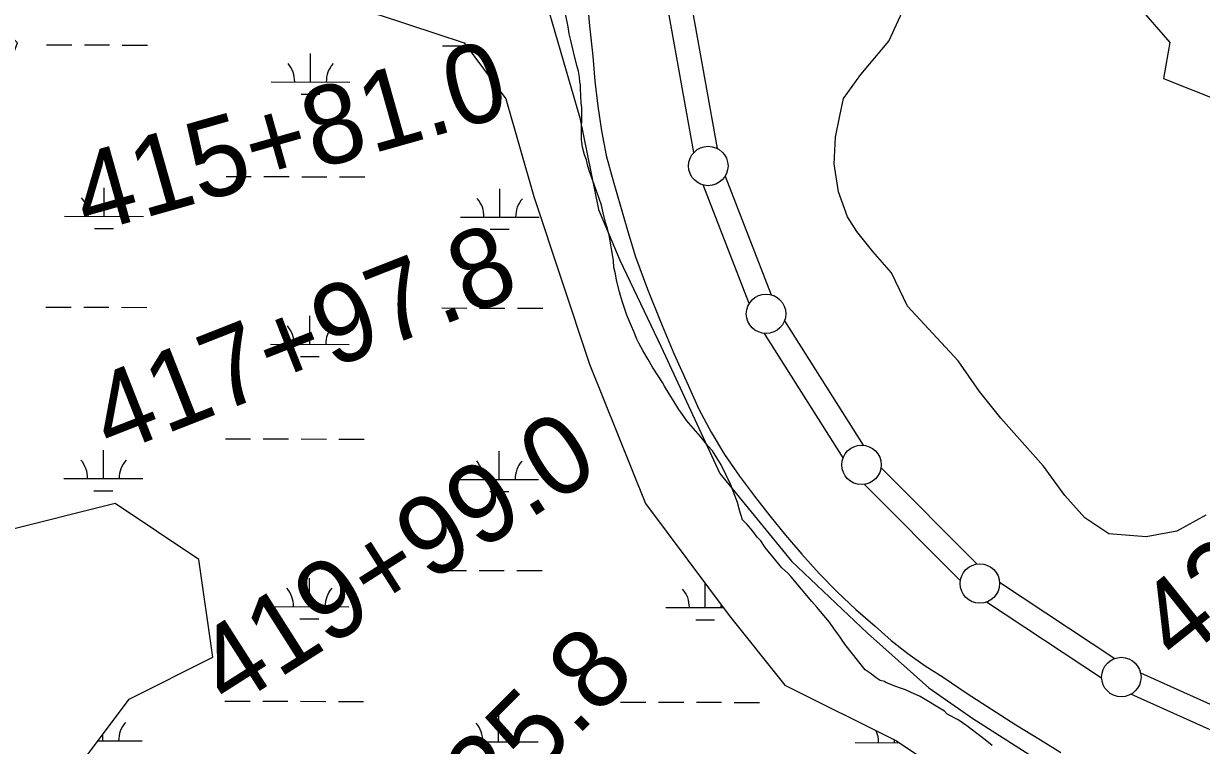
# Model space of a CAD drawing. Extents: x 3180038 to 3217926, y 922069 to 947485.
# Drawn here: x 3199291 to 3200785, y 930591 to 931507 of the extents above; entities that cross this region are included whole.
import ezdxf

# ---------------------------------------------------------------- set-up
doc = ezdxf.new("R2010")
doc.units = 0
for name, color, linetype in [('V-LEVE-TOET', 7, 'Continuous'), ('V-SITE-VEGE', 7, 'Continuous'), ('V-SURV-IDEN', 7, 'Continuous'), ('V-SURV-LINE', 7, 'Continuous'), ('V-TOPO-SHOR', 7, 'Continuous'), ('V-WETL-SWMP', 7, 'Continuous')]:
    doc.layers.add(name, color=color, linetype=linetype)

msp = doc.modelspace()

# ---------------------------------------------------------------- linework, layer by layer
at = {"layer": 'V-LEVE-TOET'}
for points in [[(3200005.2, 931542.4), (3200008.8, 931503.8), (3200012.9, 931465.2), (3200015.5, 931433.6), (3200019.2, 931402), (3200023.9, 931370.6), (3200029.8, 931339.4), (3200038.8, 931307.2), (3200048, 931275), (3200057.5, 931242.9), (3200067.2, 931210.9)], [(3200067.2, 931210.9), (3200082.4, 931169.6), (3200098.6, 931128.6), (3200115.8, 931088.1), (3200133.9, 931048), (3200147.4, 931017.7), (3200162.9, 930988.3), (3200180.1, 930959.9), (3200198.9, 930932.6), (3200217.8, 930907.2), (3200237.3, 930882.3), (3200257.4, 930857.7), (3200278, 930833.7), (3200299.8, 930809.4), (3200322.7, 930786), (3200346.5, 930763.6), (3200371.2, 930742.2), (3200391.3, 930724.4), (3200412.3, 930707.6), (3200434.3, 930692.1), (3200457.1, 930677.9), (3200487.5, 930657.2), (3200518.3, 930637), (3200549.4, 930617.3), (3200580.8, 930598.1), (3200606.2, 930582.2)]]:
    msp.add_lwpolyline(points, dxfattribs=at)
at = {"layer": 'V-SITE-VEGE'}
for p, q in [((3199981.6, 931502.4), (3199977.8, 931521.1)), ((3199982.8, 931493.4), (3199981.6, 931502.4)), ((3199985.3, 931485), (3199982.8, 931493.4)), ((3199988.5, 931470.8), (3199985.3, 931485)), ((3199992.9, 931453.4), (3199988.5, 931470.8)), ((3199994.8, 931446.4), (3199992.9, 931453.4)), ((3199996, 931438.6), (3199994.8, 931446.4)), ((3199996.6, 931432.8), (3199996, 931438.6)), ((3199997.3, 931429), (3199996.6, 931432.8)), ((3199997.2, 931423.2), (3199997.3, 931429)), ((3199997.8, 931416.1), (3199997.2, 931423.2)), ((3199998.4, 931405.2), (3199997.8, 931416.1)), ((3199999.1, 931400.7), (3199998.4, 931405.2)), ((3199998.8, 931359.5), (3199999.1, 931400.7)), ((3200000.1, 931349.8), (3199998.8, 931359.5)), ((3200002.6, 931340.2), (3200000.1, 931349.8)), ((3200005.1, 931333.7), (3200002.6, 931340.2)), ((3200006.4, 931327.3), (3200005.1, 931333.7)), ((3200008.3, 931320.2), (3200006.4, 931327.3)), ((3200021, 931284.7), (3200008.3, 931320.2)), ((3200024.1, 931276.3), (3200021, 931284.7)), ((3200026, 931266.7), (3200024.1, 931276.3)), ((3200029.2, 931254.4), (3200026, 931266.7)), ((3200031.7, 931246.7), (3200029.2, 931254.4)), ((3200033.6, 931238.3), (3200031.7, 931246.7)), ((3200039.2, 931206.1), (3200033.6, 931238.3)), ((3200039.8, 931197.1), (3200039.2, 931206.1)), ((3200041.7, 931189.4), (3200039.8, 931197.1)), ((3200043, 931181), (3200041.7, 931189.4)), ((3200046.8, 931166.2), (3200043, 931181)), ((3200048, 931161.7), (3200046.8, 931166.2)), ((3200050.5, 931153.3), (3200048, 931161.7)), ((3200056.2, 931136.6), (3200050.5, 931153.3)), ((3200062, 931123), (3200056.2, 931136.6)), ((3200065.2, 931115.9), (3200062, 931123)), ((3200069, 931106.3), (3200065.2, 931115.9)), ((3200071.5, 931101.1), (3200069, 931106.3)), ((3200076.6, 931092.1), (3200071.5, 931101.1)), ((3200083, 931080.4), (3200076.6, 931092.1)), ((3200088.7, 931070.8), (3200083, 931080.4)), ((3200101.5, 931051.4), (3200088.7, 931070.8)), ((3200104, 931046.9), (3200101.5, 931051.4)), ((3200109.8, 931037.2), (3200104, 931046.9)), ((3200116.2, 931026.9), (3200109.8, 931037.2)), ((3200121.9, 931017.2), (3200116.2, 931026.9)), ((3200124.5, 931014), (3200121.9, 931017.2)), ((3200132.1, 931003), (3200124.5, 931014)), ((3200134.7, 930999.7), (3200132.1, 931003)), ((3200149.4, 930982.9), (3200134.7, 930999.7)), ((3200159, 930971.3), (3200149.4, 930982.9)), ((3200164.8, 930964.9), (3200159, 930971.3)), ((3200175.6, 930946.8), (3200164.8, 930964.9)), ((3200187.7, 930922.3), (3200175.6, 930946.8)), ((3200196.6, 930899.1), (3200187.7, 930922.3)), ((3200199.1, 930889.4), (3200196.6, 930899.1)), ((3200202.9, 930877.2), (3200199.1, 930889.4)), ((3200208.7, 930871.3), (3200202.9, 930877.2)), ((3200215.7, 930862.9), (3200208.7, 930871.3)), ((3200221.5, 930855.2), (3200215.7, 930862.9)), ((3200225.9, 930850.7), (3200221.5, 930855.2)), ((3200231.7, 930842.3), (3200225.9, 930850.7)), ((3200248.9, 930820.9), (3200231.7, 930842.3)), ((3200252.8, 930816.4), (3200248.9, 930820.9)), ((3200259.8, 930809.9), (3200252.8, 930816.4)), ((3200264.3, 930804.8), (3200259.8, 930809.9)), ((3200290.5, 930773.8), (3200264.3, 930804.8)), ((3200296.9, 930766.6), (3200290.5, 930773.8)), ((3200312.9, 930747.3), (3200296.9, 930766.6)), ((3200318.7, 930739.5), (3200312.9, 930747.3)), ((3200323.1, 930733.1), (3200318.7, 930739.5)), ((3200325.7, 930729.8), (3200323.1, 930733.1)), ((3200332.7, 930719.5), (3200325.7, 930729.8)), ((3200358.3, 930687.2), (3200332.7, 930719.5)), ((3200364.7, 930682.7), (3200358.3, 930687.2)), ((3200372.4, 930676.8), (3200364.7, 930682.7)), ((3200377.5, 930673.6), (3200372.4, 930676.8)), ((3200382.7, 930672.3), (3200377.5, 930673.6)), ((3200384.6, 930671), (3200382.7, 930672.3)), ((3200396.1, 930666.4), (3200384.6, 930671)), ((3200403.2, 930663.8), (3200396.1, 930666.4)), ((3200409.6, 930661.8), (3200403.2, 930663.8)), ((3200416, 930658.6), (3200409.6, 930661.8)), ((3200428.2, 930653.4), (3200416, 930658.6)), ((3200459, 930634.6), (3200428.2, 930653.4)), ((3200462.2, 930630.7), (3200459, 930634.6)), ((3200476.3, 930623.5), (3200462.2, 930630.7)), ((3200487.2, 930615.8), (3200476.3, 930623.5)), ((3200510.3, 930598.3), (3200487.2, 930615.8)), ((3200519.3, 930591.1), (3200510.3, 930598.3))]:
    msp.add_line(p, q, dxfattribs=at)
at = {"layer": 'V-SURV-LINE'}
for points in [[(3200141.1, 931343), (3200109.7, 931517.1)], [(3200139.2, 931522.4), (3200170.6, 931348.3)], [(3200180.6, 931312.9), (3200239.3, 931162.7)], [(3200211.4, 931151.7), (3200152.7, 931302)], [(3200256, 931129.7), (3200355.8, 930971.9)], [(3200330.5, 930955.8), (3200230.6, 931113.7)], [(3200378.6, 930943.4), (3200500.3, 930821.2)], [(3200479, 930800.1), (3200357.3, 930922.2)], [(3200528.7, 930798), (3200674.7, 930701.5)], [(3200658.1, 930676.4), (3200512.2, 930773)], [(3200707.4, 930683.4), (3202217.6, 930004.4)], [(3202205.3, 929977.1), (3200695.1, 930656.1)]]:
    msp.add_lwpolyline(points, dxfattribs=at)
for centre in [(3200159.4, 931326), (3200232.6, 931138.6), (3200353.8, 930947), (3200503.8, 930796.5), (3200683.1, 930677.9)]:
    msp.add_circle(centre, 25, dxfattribs=at)
at = {"layer": 'V-TOPO-SHOR'}
for points in [[(3199819.3, 931904), (3199883.4, 931890.4), (3199991.5, 931860), (3200027, 931844.8), (3199996.6, 931751.9), (3199961.1, 931586.4), (3199954.4, 931532.4), (3199996.6, 931387.1), (3200020.2, 931270.6), (3200047.3, 931206.4), (3200099.6, 931096.6), (3200173.9, 930936.2), (3200265.1, 930824.7), (3200361.4, 930733.5), (3200439.1, 930664.2), (3200494.8, 930625.4), (3200611.4, 930551.1), (3200675.6, 930512.2)], [(3200295.5, 931828.8), (3200609.7, 931561.9), (3200665.4, 931540), (3200707.7, 931524.8), (3200744.8, 931482.6), (3200736.4, 931437), (3200809, 931408.2)], [(3200790.4, 930883), (3200753.3, 930862.7), (3200714.4, 930855.9), (3200667.1, 930859.3), (3200636.7, 930879.6), (3200611.4, 930908.3), (3200584.4, 930945.5), (3200530.3, 931006.3), (3200503.3, 931040), (3200476.3, 931078.9), (3200412.1, 931148.1), (3200391.8, 931190.4), (3200368.2, 931217.4), (3200347.9, 931242.7), (3200336.1, 931261.3), (3200324.3, 931293.4), (3200319.2, 931328.9), (3200320.9, 931362.6), (3200326, 931389.7), (3200331, 931411.6), (3200353, 931442), (3200388.4, 931484.2), (3200415.5, 931543.4)]]:
    msp.add_lwpolyline(points, dxfattribs=at)
at = {"layer": 'V-WETL-SWMP'}
for p, q in [((3199320.3, 931479.7), (3199352.3, 931479.6)), ((3199368.3, 931479.5), (3199400.3, 931479.5)), ((3199416.3, 931479.4), (3199448.3, 931479.4)), ((3199655, 931432.5), (3199655.1, 931468.5)), ((3199822.2, 931478.5), (3199852.3, 931478.5)), ((3199605, 931432.6), (3199705, 931432.4)), ((3199643, 931417.1), (3199667, 931417)), ((3199547.9, 931312.6), (3199579.9, 931312.6)), ((3199595.9, 931312.5), (3199627.9, 931312.5)), ((3199643.9, 931312.4), (3199675.9, 931312.4)), ((3199691.9, 931312.3), (3199723.9, 931312.2)), ((3199393.2, 931262.2), (3199393.3, 931298.2)), ((3199895.1, 931261.1), (3199895.2, 931297.1)), ((3199343.2, 931262.4), (3199443.2, 931262.1)), ((3199845.1, 931261.2), (3199945.1, 931261)), ((3199381.1, 931246.8), (3199405.1, 931246.8)), ((3199883, 931245.7), (3199907, 931245.7)), ((3199319.5, 931147), (3199351.5, 931146.9)), ((3199367.5, 931146.9), (3199399.5, 931146.8)), ((3199415.5, 931146.8), (3199447.5, 931146.7)), ((3199821.4, 931145.9), (3199853.4, 931145.8)), ((3199869.4, 931145.7), (3199901.4, 931145.7)), ((3199917.4, 931145.6), (3199949.4, 931145.6)), ((3199654.2, 931099.8), (3199654.3, 931135.8)), ((3199604.2, 931099.9), (3199704.2, 931099.7)), ((3199642.2, 931084.4), (3199666.2, 931084.3)), ((3199547.1, 930980), (3199579.1, 930979.9)), ((3199595.1, 930979.9), (3199627.1, 930979.8)), ((3199643.1, 930979.8), (3199675.1, 930979.7)), ((3199691.1, 930979.6), (3199723.1, 930979.6)), ((3199392.4, 930929.6), (3199392.5, 930965.6)), ((3199894.3, 930928.4), (3199894.4, 930964.4)), ((3199342.4, 930929.7), (3199442.4, 930929.5)), ((3199380.4, 930914.2), (3199404.4, 930914.1)), ((3199844.3, 930928.6), (3199944.3, 930928.3)), ((3199882.3, 930913), (3199906.3, 930913)), ((3199820.7, 930813.2), (3199852.7, 930813.1)), ((3199868.7, 930813.1), (3199900.7, 930813)), ((3199916.7, 930813), (3199948.7, 930812.9)), ((3199653.5, 930767.1), (3199653.6, 930803.1)), ((3200155.4, 930766), (3200155.5, 930796.7)), ((3199603.5, 930767.2), (3199703.5, 930767)), ((3200105.4, 930766.1), (3200178.5, 930765.9)), ((3199641.5, 930751.7), (3199665.5, 930751.7)), ((3200143.4, 930750.6), (3200167.4, 930750.5)), ((3199546.4, 930647.3), (3199578.4, 930647.2)), ((3199594.4, 930647.2), (3199626.4, 930647.1)), ((3199642.4, 930647.1), (3199674.4, 930647)), ((3199690.4, 930647), (3199722.4, 930646.9)), ((3200048.3, 930646.2), (3200080.3, 930646.1)), ((3200096.3, 930646.1), (3200128.3, 930646)), ((3200144.3, 930645.9), (3200176.3, 930645.9)), ((3200192.3, 930645.8), (3200224.3, 930645.8)), ((3199893.6, 930595.8), (3199893.7, 930631.8)), ((3199391.7, 930596.9), (3199391.7, 930605.4)), ((3199385.3, 930596.9), (3199441.7, 930596.8)), ((3199843.6, 930595.9), (3199943.6, 930595.7)), ((3200345.5, 930594.7), (3200401.4, 930594.6)), ((3200395.5, 930594.6), (3200395.5, 930598.1))]:
    msp.add_line(p, q, dxfattribs=at)
for points in [[(3198186.6, 932296.4), (3198292.7, 932278.7), (3198363.5, 932331.8), (3198434.3, 932349.5), (3198611.2, 932349.5), (3198699.7, 932296.4), (3199584.3, 931871.5), (3199602, 931552.8), (3199743.5, 931517.4), (3199849.7, 931482), (3199902.8, 931411.2), (3199938.1, 931287.3), (3200008.9, 931074.8), (3200079.7, 930897.8), (3200185.8, 930756.1), (3200256.6, 930667.6), (3200398.1, 930596.8), (3200504.3, 930526), (3200522, 930508.3)], [(3198982.7, 929640.8), (3198876.6, 929782.4), (3198929.7, 929994.9), (3198982.7, 930083.4), (3199265.8, 930384.4), (3199318.9, 930508.3), (3199425.1, 930649.9), (3199531.2, 930703), (3199513.5, 930827), (3199407.4, 930897.8), (3199265.8, 930862.4), (3199159.7, 930880.1), (3199088.9, 930950.9), (3199088.9, 931057.1), (3199142, 931251.9), (3199230.4, 931340.4), (3199283.5, 931482), (3199177.4, 931588.2), (3199088.9, 931623.6), (3198699.7, 931783), (3198593.5, 931747.6), (3198275, 931570.5), (3198222, 931446.6)]]:
    msp.add_lwpolyline(points, dxfattribs=at)
for centre, start, end in [((3199599.8, 931433.1), 359.099, 40.6427), ((3199710.2, 931432.8), 139.099, 180.6427), ((3199337.9, 931262.8), 359.099, 40.6427), ((3199448.4, 931262.6), 139.099, 180.6427), ((3199839.8, 931261.7), 359.099, 40.6427), ((3199950.3, 931261.5), 139.099, 180.6427), ((3199599, 931100.4), 359.099, 40.6427), ((3199709.5, 931100.1), 139.099, 180.6427), ((3199337.2, 930930.2), 359.099, 40.6427), ((3199447.7, 930929.9), 139.099, 180.6427), ((3199839.1, 930929), 359.099, 40.6427), ((3199949.6, 930928.8), 139.099, 180.6427), ((3199598.3, 930767.7), 359.099, 40.6427), ((3199708.7, 930767.5), 139.099, 180.6427), ((3200100.2, 930766.6), 359.099, 40.6427), ((3200210.6, 930766.3), 174.3123, 180.6427), ((3199446.9, 930597.3), 139.099, 180.6427), ((3199838.3, 930596.4), 359.099, 40.6427), ((3199948.8, 930596.1), 139.099, 180.6427), ((3200340.2, 930595.2), 359.099, 24.2162)]:
    msp.add_arc(centre, 35.2, start, end, dxfattribs=at)

# ---------------------------------------------------------------- texts
at = {"layer": 'V-SURV-IDEN'}
for s, rotation, p in [('415+81.0', 15.7739, (3199371.4, 931239.3)), ('417+97.8', 21.4672, (3199401.5, 930958.3)), ('426+53.1', 38.5811, (3200754.7, 930692.4)), ('419+99.0', 32.4547, (3199551.5, 930635.4)), ('422+25.8', 45.0239, (3199673.6, 930282.4))]:
    msp.add_text(s, height=100, rotation=rotation, dxfattribs=at).set_placement(p)

doc.saveas('drawing.dxf')
